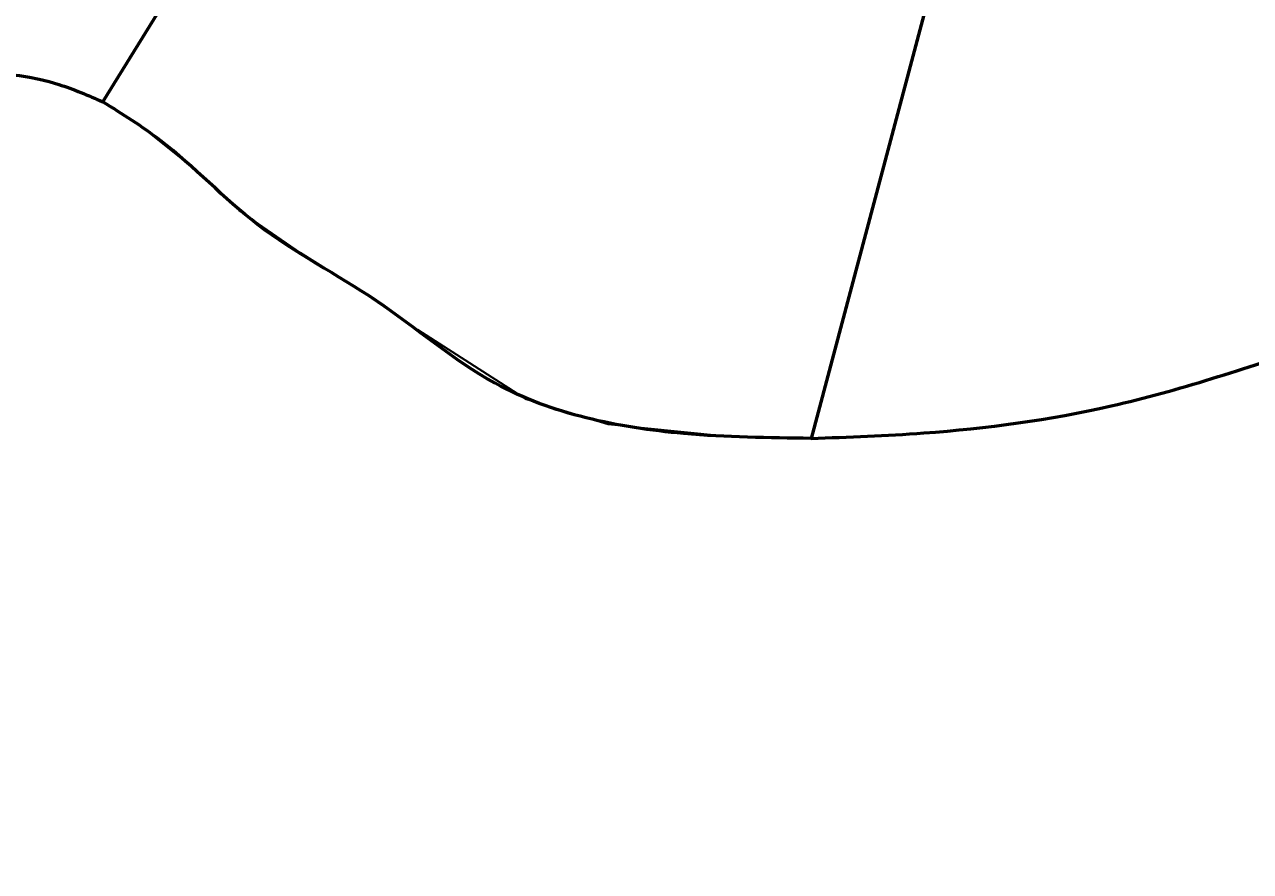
# Model space of a CAD drawing. Extents: x 553962 to 842807, y 8883888 to 9032388.
# Drawn here: x 802956 to 803965, y 9016296 to 9016993 of the extents above; entities that cross this region are included whole.
import ezdxf

# ---------------------------------------------------------------- set-up
doc = ezdxf.new("R2010")
doc.units = 0
doc.header["$LTSCALE"] = 20
for name, color, linetype, lineweight in [('23', 7, 'Continuous', 13), ('28', 7, 'Continuous', 53), ('29', 7, 'Continuous', 53), ('30', 7, 'Continuous', 35)]:
    doc.layers.add(name, color=color, linetype=linetype, lineweight=lineweight)

msp = doc.modelspace()

# ---------------------------------------------------------------- linework, layer by layer
at = {"layer": '23'}
msp.add_lwpolyline([(803020.66, 9016929.11), (803052.41, 9016908.86), (803090.94, 9016878.13), (803132.8, 9016839.79), (803183.4, 9016804.96), (803232.72, 9016773.92), (803279.97, 9016741.54), (803369.21, 9016684.17), (803436.57, 9016663.73), (803528.78, 9016654.48), (803598.38, 9016652.31), (803603.41, 9016652.32)], dxfattribs=at)
for points in [[(802472.32, 9016668.43), (802494.05, 9016698.58), (802517.26, 9016748.08), (802564.74, 9016811.47), (802640.17, 9016863.3), (802719.34, 9016899.86), (802984.48, 9016943.27), (803020.66, 9016929.11)], [(803603.41, 9016652.32), (803696.02, 9016656.76), (803850.24, 9016679.02), (804014.81, 9016727.94), (804173.03, 9016780.7), (804396.2, 9016859.25), (804582, 9016913.87), (804912.77, 9016939.97), (805148.6, 9016932.61), (805377.03, 9016887.78), (805546.28, 9016824.55), (805706.79, 9016742.61), (805836.54, 9016657.06), (805948.55, 9016554.59), (806115.34, 9016393.77), (806249.84, 9016281.28), (806356.96, 9016188.82)]]:
    msp.add_spline(points, degree=3, dxfattribs=at)
at = {"layer": '28'}
msp.add_line((803020.66, 9016929.11), (803568.77, 9017815.2), dxfattribs=at)
msp.add_lwpolyline([(803921.06, 9017845.86), (803603.4, 9016652.32), (803603.41, 9016652.32)], dxfattribs=at)
for points in [[(802473.31, 9016667.51), (802494.05, 9016698.58), (802517.26, 9016748.08), (802564.74, 9016811.47), (802640.17, 9016863.3), (802719.34, 9016899.86), (802984.48, 9016943.27), (803020.66, 9016929.11)], [(803603.41, 9016652.32), (803696.02, 9016656.76), (803850.24, 9016679.02), (804014.81, 9016727.94), (804173.03, 9016780.7), (804396.2, 9016859.25), (804582, 9016913.87), (804912.77, 9016939.97), (805148.6, 9016932.61), (805377.03, 9016887.78), (805546.28, 9016824.55), (805706.79, 9016742.61), (805836.54, 9016657.06), (805948.55, 9016554.59), (806115.34, 9016393.77), (806249.84, 9016281.28), (806356.96, 9016188.82)]]:
    msp.add_spline(points, degree=3, dxfattribs=at)
at = {"layer": '29'}
for p, q in [((803921.06, 9017845.86), (803603.4, 9016652.32)), ((803020.66, 9016929.11), (803568.77, 9017815.2))]:
    msp.add_line(p, q, dxfattribs=at)
msp.add_spline([(803603.41, 9016652.32), (803498.62, 9016656.3), (803343.49, 9016697.63), (803245.81, 9016765.43), (803148.11, 9016828.15), (803068.27, 9016897.15), (803020.66, 9016929.11)], degree=3, dxfattribs=at)
at = {"layer": '30'}
msp.add_line((803603.4, 9016652.32), (803603.41, 9016652.32), dxfattribs=at)
msp.add_lwpolyline([(803598.38, 9016652.31), (803528.78, 9016654.48), (803436.57, 9016663.73), (803369.21, 9016684.17), (803279.97, 9016741.54), (803232.72, 9016773.92), (803183.4, 9016804.96), (803132.8, 9016839.79), (803090.94, 9016878.13), (803052.41, 9016908.86), (803020.66, 9016929.11)], dxfattribs=at)
for points in [[(802474.33, 9016668.89), (802494.05, 9016698.58), (802517.26, 9016748.08), (802564.74, 9016811.47), (802640.17, 9016863.3), (802719.34, 9016899.86), (802984.48, 9016943.27), (803020.66, 9016929.11)], [(803603.41, 9016652.32), (803696.02, 9016656.76), (803850.24, 9016679.02), (804014.81, 9016727.94), (804173.03, 9016780.7), (804396.2, 9016859.25), (804582, 9016913.87), (804912.77, 9016939.97), (805148.6, 9016932.61), (805377.03, 9016887.78), (805546.28, 9016824.55), (805706.79, 9016742.61), (805836.54, 9016657.06), (805948.55, 9016554.59), (806115.34, 9016393.77), (806249.84, 9016281.28), (806356.96, 9016188.82)]]:
    msp.add_spline(points, degree=3, dxfattribs=at)

doc.saveas('drawing.dxf')
